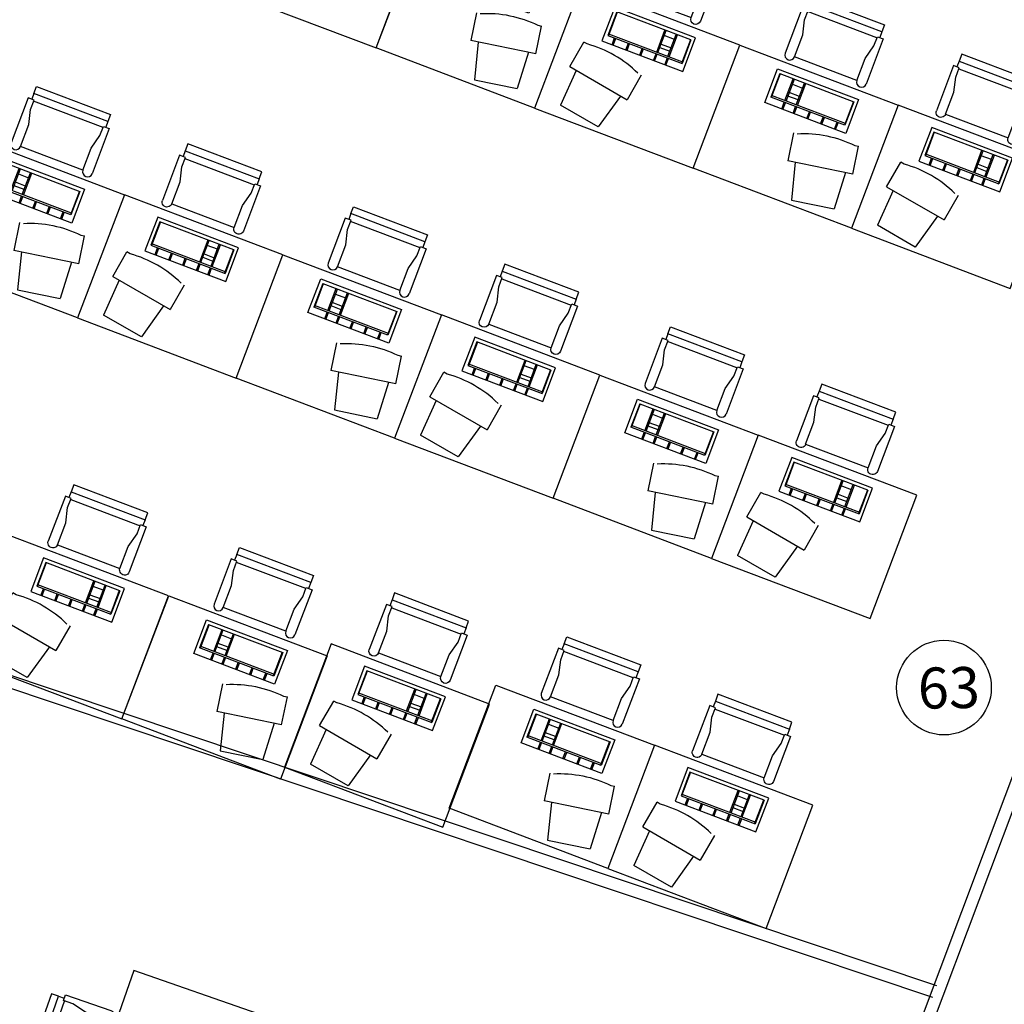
# Model space of a CAD drawing. Header units: inches. Extents: x 424 to 2043, y -237 to 445.
# Tile 389 of 656: x 814 to 822, y -109 to -101. Entities that reach past the tile are written whole.
import ezdxf

# ---------------------------------------------------------------- set-up
doc = ezdxf.new("R2010")
doc.units = ezdxf.units.IN
doc.header["$MEASUREMENT"] = 0
doc.layers.add('A-WALL', color=113, linetype='Continuous', lineweight=9)
doc.layers.add('MOBLEMAN', color=1, linetype='Continuous')
doc.styles.get("Standard").update_dxf_attribs({"font": 'arial.ttf'})

# ---------------------------------------------------------------- blocks, each defined once
blk = doc.blocks.new('CHAIR3')
at = {"color": 0}
for p, q in [((-0.336, 0.02016), (-0.336, 0.45024)), ((-0.336, 0.45024), (-0.29568, 0.45024)), ((-0.29568, 0.45024), (-0.29568, 0.02016)), ((-0.29568, 0.45024), (-0.26208, 0.45024)), ((-0.26208, 0.4704), (0, 0.4704)), ((-0.26208, 0.4368), (-0.26208, 0.4704)), ((-0.20832, 0.4368), (-0.26208, 0.4368)), ((-0.25536, 0.4368), (-0.25536, 0.0336)), ((-0.12768, 0.41664), (-0.20832, 0.4368)), ((0, 0.41664), (-0.12768, 0.41664)), ((0, 0.41664), (0, 0.05376)), ((-0.12768, 0.05376), (-0.20832, 0.0336)), ((0, 0.05376), (-0.12768, 0.05376)), ((-0.29568, 0.02016), (-0.336, 0.02016)), ((-0.29568, 0.02016), (-0.26208, 0.02016)), ((-0.20832, 0.0336), (-0.26208, 0.0336)), ((-0.26208, 0.0336), (-0.26208, 0)), ((-0.26208, 0), (0, 0))]:
    blk.add_line(p, q, dxfattribs=at)
for centre in [(0, 0.44352), (0, 0.02688)]:
    blk.add_arc(centre, 0.02688, 270, 90, dxfattribs=at)
blk = doc.blocks.new('RAYANE 01')
at = {"layer": 'MOBLEMAN'}
for p, q in [((8.4608, 4.7715), (8.4575, 4.1272)), ((9.2898, 4.7673), (8.4608, 4.7715)), ((8.9169, 4.5649), (8.9658, 4.7444)), ((8.9658, 4.7444), (9.1758, 4.7092)), ((9.2865, 4.1229), (9.2898, 4.7673)), ((9.1634, 4.5235), (9.1758, 4.7092)), ((8.8574, 4.434), (8.8804, 4.571)), ((9.1999, 4.5174), (8.8804, 4.571)), ((9.1999, 4.5174), (9.177, 4.3804)), ((9.1587, 4.3835), (9.177, 4.3804)), ((8.6732, 4.3462), (8.6723, 4.17)), ((9.0962, 4.3441), (8.6732, 4.3462)), ((8.7613, 4.3458), (8.7611, 4.3105)), ((8.7675, 4.3458), (8.7673, 4.3105)), ((8.8204, 4.3455), (8.8202, 4.3102)), ((8.8265, 4.3455), (8.8263, 4.3102)), ((8.8926, 4.3451), (8.8924, 4.3099)), ((8.8988, 4.3451), (8.8986, 4.3098)), ((8.9649, 4.3447), (8.9647, 4.3095)), ((8.9711, 4.3447), (8.9709, 4.3095)), ((9.0371, 4.3444), (9.037, 4.3091)), ((9.0433, 4.3443), (9.0431, 4.3091)), ((9.0953, 4.1678), (9.0962, 4.3441)), ((8.69, 4.1875), (8.6906, 4.3109)), ((9.0784, 4.3089), (8.6906, 4.3109)), ((9.0783, 4.3001), (8.6906, 4.3021)), ((8.6926, 4.1875), (8.6933, 4.3109)), ((8.7611, 4.3017), (8.7605, 4.1872)), ((8.7673, 4.3017), (8.7667, 4.1871)), ((8.8201, 4.3014), (8.8195, 4.1869)), ((8.8263, 4.3014), (8.8257, 4.1868)), ((9.0751, 4.1855), (9.0757, 4.3089)), ((9.0777, 4.1855), (9.0784, 4.3089)), ((8.8199, 4.2574), (8.767, 4.2576)), ((8.82, 4.275), (8.7671, 4.2753)), ((8.7668, 4.2136), (8.8197, 4.2133)), ((8.6723, 4.17), (9.0953, 4.1678)), ((8.69, 4.1875), (9.0777, 4.1855)), ((8.4575, 4.1272), (9.2865, 4.1229))]:
    blk.add_line(p, q, dxfattribs=at)
blk.add_arc((9.1076, 4.9465), 0.5653, 245.7742, 275.1837, dxfattribs=at)
at = {"layer": 'MOBLEMAN', "xscale": -0.8999999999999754, "yscale": 0.9000000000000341, "zscale": 0.9, "rotation": 269.7045955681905}
blk.add_blockref('CHAIR3', (8.679, 4.0854), dxfattribs=at)

msp = doc.modelspace()

# ---------------------------------------------------------------- linework, layer by layer
msp.add_circle((821.2391, -106.4779), 0.3854)
at = {"layer": 'A-WALL', "lineweight": 25}
for p, q in [((820.3684, -111.0051), (825.8025, -96.5315)), ((820.462, -111.0402), (825.8974, -96.5632)), ((807.0676, -104.1767), (821.1772, -108.903)), ((807.0358, -104.2716), (821.1454, -108.9978))]:
    msp.add_line(p, q, dxfattribs=at)

# ---------------------------------------------------------------- block references
at = {"layer": 'MOBLEMAN', "lineweight": 50}
for p, xscale, yscale, zscale, rotation in [((832.5884, -98.7549), 1.664639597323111, 1.664639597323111, 1.664639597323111, 159.5270166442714), ((806.3274, -88.7959), -1.664639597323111, 1.664639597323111, 1.664639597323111, 158.9362077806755), ((835.1691, -99.7336), 1.664639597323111, 1.664639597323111, 1.664639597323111, 159.5270166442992), ((808.9081, -89.7746), -1.66463959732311, 1.664639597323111, 1.664639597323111, 158.9362077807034), ((837.7499, -100.7123), 1.664639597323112, 1.664639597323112, 1.664639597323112, 159.5270166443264), ((802.6069, -90.5047), -1.664639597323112, 1.664639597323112, 1.664639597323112, 158.9362077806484), ((831.4487, -101.4425), 1.664639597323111, 1.664639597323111, 1.664639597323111, 159.5270166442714), ((805.1877, -91.4834), -1.664639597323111, 1.664639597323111, 1.664639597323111, 158.9362077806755), ((834.0295, -102.4212), 1.664639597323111, 1.664639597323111, 1.664639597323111, 159.5270166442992), ((807.7684, -92.4621), -1.66463959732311, 1.664639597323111, 1.664639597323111, 158.9362077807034), ((836.6102, -103.3999), 1.664639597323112, 1.664639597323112, 1.664639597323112, 159.5270166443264), ((801.6755, -93.2856), -1.664639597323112, 1.664639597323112, 1.664639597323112, 158.9362077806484), ((830.519, -104.218), 1.664639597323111, 1.664639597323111, 1.664639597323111, 159.5270166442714), ((804.258, -94.259), -1.664639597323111, 1.664639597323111, 1.664639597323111, 158.9362077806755), ((833.1324, -105.0993), 1.664639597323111, 1.664639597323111, 1.664639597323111, 159.5270166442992), ((806.923, -94.9862), -1.66463959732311, 1.664639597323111, 1.664639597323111, 158.9362077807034), ((835.7648, -105.9239), 1.664639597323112, 1.664639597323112, 1.664639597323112, 159.5270166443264), ((812.697, -93.2376), 1.664639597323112, 1.664639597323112, 1.664639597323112, 251.1201432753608)]:
    msp.add_blockref('RAYANE 01', p, dxfattribs=dict(at, xscale=xscale, yscale=yscale, zscale=zscale, rotation=rotation))

# ---------------------------------------------------------------- texts
at = {"insert": (821.0236, -106.3164), "char_height": 0.33379, "attachment_point": 1, "rotation": 0.89417}
msp.add_mtext_dynamic_manual_height_columns('63', width=12.832731, gutter_width=1.669, heights=[0], dxfattribs=at)

doc.saveas('drawing.dxf')
